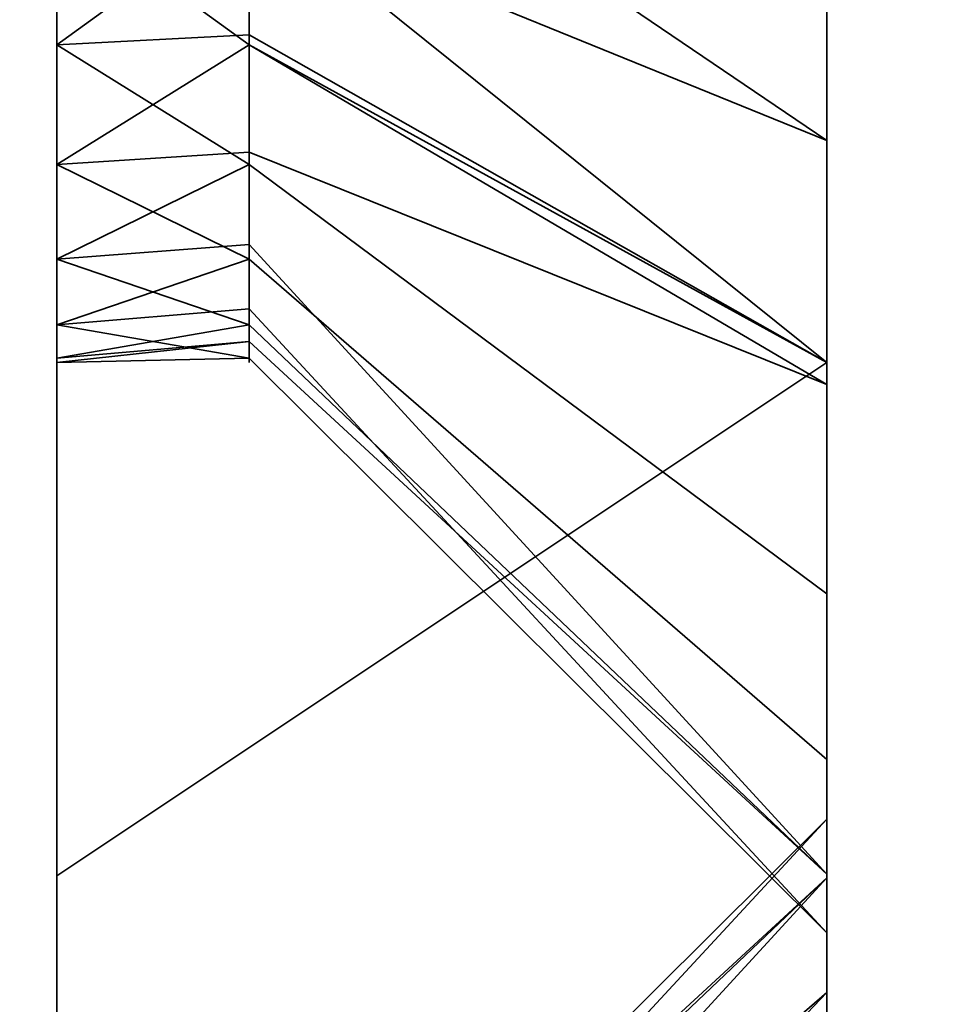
# Model space of a CAD drawing. Header units: millimetres. Extents: x -587 to 3688, y -115 to 120.
# Tile 435 of 656: x 1980.36 to 1983.92, y -32 to -28.17. Entities that reach past the tile are written whole.
import ezdxf

# ---------------------------------------------------------------- set-up
doc = ezdxf.new("R2010")
doc.units = ezdxf.units.MM
doc.layers.add('152', color=7, linetype='Continuous', true_color=0xffffff)

# ---------------------------------------------------------------- blocks, each defined once
blk = doc.blocks.new('UG_SURFACE_002')
at = {"layer": '152', "color": 252, "linetype": 'Continuous', "lineweight": 35}
for points in [[(2162.4999, -40, 2198), (2162.4999, 110, 2198), (837.5, 110, 2198), (837.5, -40, 2198)], [(987.5, -40, 2048.0001), (987.5, 110, 2048.0001), (2012.5, 110, 2048.0001), (2012.5, -40, 2048.0001)]]:
    blk.add_3dface(points, dxfattribs=at)
blk = doc.blocks.new('UG_SURFACE_044')
at = {"layer": '152', "color": 252, "linetype": 'Continuous', "lineweight": 35}
for points in [[(1980.5, -14.5, 1763), (1980.5, -31.5, 1763), (1980.5, -23.1237, 1777.0655), (1980.5, -21.8763, 1777.0655)], [(1980.5, -31.5, 1763), (1980.5, -14.5, 1763), (1980.5, -25.2798, 1714.7406), (1980.5, -26.5, 1715)], [(1983.5, -20.3646, 1775.2039), (1983.5, -22.5, 1774.75), (1983.5, -29.5, 1763), (1983.5, -14.5, 1763)], [(1983.5, -26.5, 1717.25), (1983.5, -25.4085, 1717.1353), (1983.5, -14.5, 1763), (1983.5, -29.5, 1763)], [(1983.5, -29.5, 1763), (1983.5, -22.5, 1774.75), (1983.5, -24.6354, 1775.2039)], [(1980.5, -31.5, 1763), (1980.5, -24.2634, 1777.573), (1980.5, -23.1237, 1777.0655)], [(1980.5, -23.7202, 1782.7406), (1980.5, -28.2634, 1845.5729), (1980.5, -27.1237, 1845.0656)], [(1980.5, -23.7202, 1782.7406), (1980.5, -29.0981, 1846.5), (1980.5, -28.2634, 1845.5729)], [(1980.5, -29.4836, 1847.6864), (1980.5, -23.7202, 1782.7406), (1980.5, -31.5, 1860)], [(1980.5, -29.4836, 1847.6864), (1980.5, -29.0981, 1846.5), (1980.5, -23.7202, 1782.7406)], [(1980.5, -31.5, 1860), (1980.5, -23.7202, 1782.7406), (1980.5, -24.7294, 1782.0073)], [(1980.5, -31.5, 1763), (1980.5, -25.0981, 1778.5), (1980.5, -24.2634, 1777.573)], [(1983.5, -24.6354, 1775.2039), (1983.5, -26.4015, 1776.4871), (1983.5, -29.5, 1763)], [(1980.5, -31.5, 1860), (1980.5, -24.7294, 1782.0073), (1980.5, -25.3532, 1780.9271)], [(1980.5, -25.4836, 1779.6865), (1980.5, -25.0981, 1778.5), (1980.5, -31.5, 1763)], [(1980.5, -25.3532, 1780.9271), (1980.5, -25.5, 1780), (1980.5, -31.5, 1763), (1980.5, -31.5, 1860)], [(1980.5, -31.5, 1763), (1980.5, -25.5, 1780), (1980.5, -25.4836, 1779.6865)], [(1983.5, -29.5, 1763), (1983.5, -26.4015, 1776.4871), (1983.5, -27.493, 1778.3777)], [(1980.5, -26.5, 1851), (1980.5, -27.7202, 1850.7407), (1980.5, -31.5, 1860), (1980.5, -26.5, 1860)], [(1980.5, -26.5, 1700), (1980.5, -31.5, 1700), (1980.5, -27.1237, 1709.0656)], [(1980.5, -26.5, 1715), (1980.5, -27.7202, 1714.7406), (1980.5, -31.5, 1763)], [(1980.5, -31.5, 1700), (1980.5, -26.5, 1700), (1983.5, -26.5, 1700), (1983.5, -29.5, 1700)], [(1983.5, -29.5, 1860), (1983.5, -26.5, 1860), (1980.5, -26.5, 1860), (1980.5, -31.5, 1860)], [(1983.5, -28.6354, 1707.2039), (1983.5, -26.5, 1706.75), (1981.25, -26.5, 1709), (1981.25, -27.1101, 1709.1297)], [(1983.5, -28.6354, 1843.2039), (1983.5, -26.5, 1842.75), (1981.25, -26.5, 1845), (1981.25, -27.1101, 1845.1297)], [(1983.5, -26.5, 1860), (1983.5, -29.5, 1860), (1983.5, -27.5915, 1853.1352), (1983.5, -26.5, 1853.25)], [(1983.5, -27.7212, 1780.5488), (1983.5, -26.5, 1842.75), (1983.5, -28.6354, 1843.2039), (1983.5, -29.5, 1763)], [(1983.5, -29.5, 1763), (1983.5, -27.5915, 1717.1353), (1983.5, -26.5, 1717.25)], [(1983.5, -29.5, 1700), (1983.5, -26.5, 1700), (1983.5, -26.5, 1706.75), (1983.5, -28.6354, 1707.2039)], [(1981.25, -27.1101, 1709.1297), (1981.25, -27.7202, 1709.2594), (1983.5, -28.6354, 1707.2039)], [(1981.25, -27.1101, 1845.1297), (1981.25, -27.7202, 1845.2593), (1983.5, -28.6354, 1843.2039)], [(1980.5, -31.5, 1700), (1980.5, -28.2634, 1709.5729), (1980.5, -27.1237, 1709.0656)], [(1980.5, -27.1237, 1709.0656), (1980.5, -28.2634, 1709.5729), (1981.25, -27.7202, 1709.2594)], [(1981.25, -27.7202, 1845.2593), (1980.5, -27.1237, 1845.0656), (1980.5, -28.2634, 1845.5729)], [(1981.25, -27.6935, 1714.6808), (1981.25, -27.1237, 1714.9345), (1983.5, -27.5915, 1717.1353), (1983.5, -29.5, 1716.2856)], [(1981.25, -27.6935, 1850.6807), (1981.25, -27.1237, 1850.9344), (1983.5, -27.5915, 1853.1352), (1983.5, -29.5, 1852.2856)], [(1983.5, -29.5, 1763), (1983.5, -27.493, 1778.3777), (1983.5, -27.7212, 1780.5488)], [(1983.5, -29.5, 1860), (1983.5, -29.5, 1852.2856), (1983.5, -27.5915, 1853.1352)], [(1983.5, -29.5, 1763), (1983.5, -29.5, 1716.2856), (1983.5, -27.5915, 1717.1353)], [(1980.5, -27.7202, 1714.7406), (1981.25, -27.6935, 1714.6808), (1981.25, -28.2634, 1714.427)], [(1980.5, -27.7202, 1850.7407), (1981.25, -27.6935, 1850.6807), (1981.25, -28.2634, 1850.427)], [(1980.5, -31.5, 1860), (1980.5, -27.7202, 1850.7407), (1980.5, -28.7294, 1850.0074)], [(1980.5, -31.5, 1763), (1980.5, -27.7202, 1714.7406), (1980.5, -28.7294, 1714.0074)], [(1980.5, -28.7294, 1714.0074), (1980.5, -27.7202, 1714.7406), (1981.25, -28.2634, 1714.427)], [(1980.5, -28.2634, 1709.5729), (1981.25, -28.2248, 1709.626), (1981.25, -27.7202, 1709.2594)], [(1981.25, -28.2634, 1850.427), (1980.5, -28.7294, 1850.0074), (1980.5, -27.7202, 1850.7407)], [(1980.5, -28.2634, 1845.5729), (1981.25, -28.2248, 1845.626), (1981.25, -27.7202, 1845.2593)], [(1983.5, -29.5, 1716.2856), (1981.25, -28.2634, 1714.427), (1981.25, -27.6935, 1714.6808)], [(1983.5, -29.5, 1852.2856), (1981.25, -28.2634, 1850.427), (1981.25, -27.6935, 1850.6807)], [(1983.5, -29.5, 1707.8321), (1983.5, -28.6354, 1707.2039), (1981.25, -27.7202, 1709.2594), (1981.25, -28.2248, 1709.626)], [(1983.5, -29.5, 1843.8321), (1983.5, -28.6354, 1843.2039), (1981.25, -27.7202, 1845.2593), (1981.25, -28.2248, 1845.626)], [(1981.25, -28.7294, 1709.9926), (1981.25, -28.2248, 1709.626), (1980.5, -28.2634, 1709.5729)], [(1981.25, -28.7294, 1845.9926), (1981.25, -28.2248, 1845.626), (1980.5, -28.2634, 1845.5729)], [(1981.25, -28.2248, 1709.626), (1981.25, -28.7294, 1709.9926), (1983.5, -30.4015, 1708.487), (1983.5, -29.5, 1707.8321)], [(1981.25, -28.2248, 1845.626), (1981.25, -28.7294, 1845.9926), (1983.5, -30.4015, 1844.4871), (1983.5, -29.5, 1843.8321)], [(1980.5, -31.5, 1700), (1980.5, -29.0981, 1710.5), (1980.5, -28.2634, 1709.5729)], [(1981.25, -28.7294, 1709.9926), (1980.5, -28.2634, 1709.5729), (1980.5, -29.0981, 1710.5)], [(1981.25, -28.2634, 1714.427), (1981.25, -28.6807, 1713.9635), (1980.5, -28.7294, 1714.0074)], [(1981.25, -28.7294, 1845.9926), (1980.5, -28.2634, 1845.5729), (1980.5, -29.0981, 1846.5)], [(1981.25, -28.2634, 1850.427), (1981.25, -28.6807, 1849.9635), (1980.5, -28.7294, 1850.0074)], [(1981.25, -28.6807, 1713.9635), (1981.25, -28.2634, 1714.427), (1983.5, -29.5859, 1716.2473)], [(1983.5, -29.5, 1716.2856), (1983.5, -29.5859, 1716.2473), (1981.25, -28.2634, 1714.427)], [(1981.25, -28.6807, 1849.9635), (1981.25, -28.2634, 1850.427), (1983.5, -29.5859, 1852.2474)], [(1983.5, -29.5, 1852.2856), (1983.5, -29.5859, 1852.2474), (1981.25, -28.2634, 1850.427)], [(1983.5, -28.6354, 1707.2039), (1983.5, -29.5, 1707.8321), (1983.5, -29.5, 1700)], [(1983.5, -28.6354, 1843.2039), (1983.5, -29.5, 1843.8321), (1983.5, -29.5, 1763)], [(1980.5, -28.7294, 1714.0074), (1981.25, -28.6807, 1713.9635), (1981.25, -29.0981, 1713.5)], [(1980.5, -28.7294, 1850.0074), (1981.25, -28.6807, 1849.9635), (1981.25, -29.0981, 1849.4999)], [(1983.5, -29.5859, 1716.2473), (1983.5, -31.0466, 1714.625), (1981.25, -29.0981, 1713.5), (1981.25, -28.6807, 1713.9635)], [(1983.5, -29.5859, 1852.2474), (1983.5, -31.0466, 1850.625), (1981.25, -29.0981, 1849.4999), (1981.25, -28.6807, 1849.9635)], [(1980.5, -31.5, 1860), (1980.5, -28.7294, 1850.0074), (1980.5, -29.3532, 1848.927)], [(1980.5, -31.5, 1763), (1980.5, -28.7294, 1714.0074), (1980.5, -29.3532, 1712.9271)], [(1981.25, -29.0981, 1713.5), (1980.5, -29.3532, 1712.9271), (1980.5, -28.7294, 1714.0074)], [(1980.5, -29.0981, 1710.5), (1981.25, -29.0413, 1710.5328), (1981.25, -28.7294, 1709.9926)], [(1980.5, -29.3532, 1848.927), (1980.5, -28.7294, 1850.0074), (1981.25, -29.0981, 1849.4999)], [(1980.5, -29.0981, 1846.5), (1981.25, -29.0413, 1846.5328), (1981.25, -28.7294, 1845.9926)], [(1983.5, -31.493, 1710.3777), (1983.5, -30.4015, 1708.487), (1981.25, -28.7294, 1709.9926), (1981.25, -29.0413, 1710.5328)], [(1983.5, -31.493, 1846.3776), (1983.5, -30.4015, 1844.4871), (1981.25, -28.7294, 1845.9926), (1981.25, -29.0413, 1846.5328)], [(1981.25, -29.3532, 1711.0729), (1981.25, -29.0413, 1710.5328), (1980.5, -29.0981, 1710.5)], [(1981.25, -29.3532, 1847.073), (1981.25, -29.0413, 1846.5328), (1980.5, -29.0981, 1846.5)], [(1981.25, -29.0413, 1710.5328), (1981.25, -29.3532, 1711.0729), (1983.5, -31.493, 1710.3777)], [(1981.25, -29.0413, 1846.5328), (1981.25, -29.3532, 1847.073), (1983.5, -31.493, 1846.3776)], [(1980.5, -29.4836, 1711.6864), (1980.5, -29.0981, 1710.5), (1980.5, -31.5, 1700)], [(1980.5, -29.0981, 1710.5), (1980.5, -29.4836, 1711.6864), (1981.25, -29.3532, 1711.0729)], [(1981.25, -29.0981, 1713.5), (1981.25, -29.2908, 1712.9068), (1980.5, -29.3532, 1712.9271)], [(1980.5, -29.0981, 1846.5), (1980.5, -29.4836, 1847.6864), (1981.25, -29.3532, 1847.073)], [(1981.25, -29.0981, 1849.4999), (1981.25, -29.2908, 1848.9068), (1980.5, -29.3532, 1848.927)], [(1981.25, -29.2908, 1712.9068), (1981.25, -29.0981, 1713.5), (1983.5, -31.0466, 1714.625), (1983.5, -31.7212, 1712.5487)], [(1981.25, -29.2908, 1848.9068), (1981.25, -29.0981, 1849.4999), (1983.5, -31.0466, 1850.625), (1983.5, -31.7212, 1848.5488)], [(1980.5, -29.3532, 1712.9271), (1981.25, -29.2908, 1712.9068), (1981.25, -29.4836, 1712.3135)], [(1980.5, -29.3532, 1848.927), (1981.25, -29.2908, 1848.9068), (1981.25, -29.4836, 1848.3136)], [(1983.5, -31.7212, 1712.5487), (1981.25, -29.4836, 1712.3135), (1981.25, -29.2908, 1712.9068)], [(1983.5, -31.7212, 1848.5488), (1981.25, -29.4836, 1848.3136), (1981.25, -29.2908, 1848.9068)], [(1980.5, -29.3532, 1848.927), (1980.5, -29.5, 1848), (1980.5, -31.5, 1860)], [(1980.5, -29.3532, 1712.9271), (1980.5, -29.5, 1712), (1980.5, -31.5, 1700), (1980.5, -31.5, 1763)], [(1981.25, -29.4836, 1712.3135), (1980.5, -29.5, 1712), (1980.5, -29.3532, 1712.9271)], [(1980.5, -29.4836, 1711.6864), (1981.25, -29.4184, 1711.6933), (1981.25, -29.3532, 1711.0729)], [(1981.25, -29.4836, 1848.3136), (1980.5, -29.5, 1848), (1980.5, -29.3532, 1848.927)], [(1980.5, -29.4836, 1847.6864), (1981.25, -29.4184, 1847.6933), (1981.25, -29.3532, 1847.073)], [(1983.5, -31.493, 1710.3777), (1981.25, -29.3532, 1711.0729), (1981.25, -29.4184, 1711.6933)], [(1983.5, -31.493, 1846.3776), (1981.25, -29.3532, 1847.073), (1981.25, -29.4184, 1847.6933)], [(1981.25, -29.4184, 1711.6933), (1980.5, -29.4836, 1711.6864), (1980.5, -29.5, 1712)], [(1980.5, -29.5, 1712), (1981.25, -29.4836, 1712.3135), (1981.25, -29.4184, 1711.6933)], [(1981.25, -29.4184, 1847.6933), (1980.5, -29.4836, 1847.6864), (1980.5, -29.5, 1848)], [(1980.5, -29.5, 1848), (1981.25, -29.4836, 1848.3136), (1981.25, -29.4184, 1847.6933)], [(1981.25, -29.4184, 1711.6933), (1981.25, -29.4836, 1712.3135), (1983.5, -31.7212, 1712.5487), (1983.5, -31.493, 1710.3777)], [(1981.25, -29.4184, 1847.6933), (1981.25, -29.4836, 1848.3136), (1983.5, -31.7212, 1848.5488), (1983.5, -31.493, 1846.3776)], [(1980.5, -31.5, 1860), (1980.5, -29.5, 1848), (1980.5, -29.4836, 1847.6864)], [(1980.5, -31.5, 1700), (1980.5, -29.5, 1712), (1980.5, -29.4836, 1711.6864)], [(1983.5, -29.5, 1700), (1983.5, -49.5, 1700), (1980.5, -49.5, 1700), (1980.5, -31.5, 1700)], [(1980.5, -31.5, 1860), (1980.5, -49.5, 1860), (1983.5, -49.5, 1860), (1983.5, -29.5, 1860)], [(1983.5, -36.5, 1819.25), (1983.5, -35.4085, 1819.1353), (1983.5, -29.5, 1843.8321), (1983.5, -30.4015, 1844.4871)], [(1983.5, -35.4085, 1819.1353), (1983.5, -33.4141, 1818.2473), (1983.5, -29.5, 1843.8321)], [(1983.5, -33.4141, 1818.2473), (1983.5, -31.9534, 1816.625), (1983.5, -29.5, 1843.8321)], [(1983.5, -49.5, 1763), (1983.5, -29.5, 1763), (1983.5, -36.5, 1808.75), (1983.5, -38.6354, 1809.2039)], [(1983.5, -29.5, 1763), (1983.5, -32.5985, 1810.487), (1983.5, -34.3646, 1809.2039)], [(1983.5, -31.9534, 1816.625), (1983.5, -31.2788, 1814.5487), (1983.5, -29.5, 1843.8321)], [(1983.5, -34.3646, 1809.2039), (1983.5, -36.5, 1808.75), (1983.5, -29.5, 1763)], [(1983.5, -29.5, 1763), (1983.5, -29.5, 1843.8321), (1983.5, -31.2788, 1814.5487)], [(1983.5, -31.2788, 1814.5487), (1983.5, -31.507, 1812.3777), (1983.5, -29.5, 1763)], [(1983.5, -31.507, 1812.3777), (1983.5, -32.5985, 1810.487), (1983.5, -29.5, 1763)], [(1983.5, -29.5, 1763), (1983.5, -49.5, 1763), (1983.5, -37.5915, 1751.1352), (1983.5, -36.5, 1751.25)], [(1983.5, -36.5, 1751.25), (1983.5, -35.4085, 1751.1352), (1983.5, -29.5, 1763)], [(1983.5, -29.5, 1716.2856), (1983.5, -32.5985, 1742.4871), (1983.5, -34.3646, 1741.2039)], [(1983.5, -35.4085, 1751.1352), (1983.5, -33.4141, 1750.2474), (1983.5, -29.5, 1763)], [(1983.5, -33.4141, 1750.2474), (1983.5, -31.9534, 1748.625), (1983.5, -29.5, 1763)], [(1983.5, -34.3646, 1741.2039), (1983.5, -36.5, 1740.75), (1983.5, -29.5859, 1716.2473), (1983.5, -29.5, 1716.2856)], [(1983.5, -49.5, 1700), (1983.5, -29.5, 1700), (1983.5, -29.5, 1707.8321), (1983.5, -30.4015, 1708.487)], [(1983.5, -29.5, 1716.2856), (1983.5, -29.5, 1763), (1983.5, -31.2788, 1746.5488), (1983.5, -31.507, 1744.3776)], [(1983.5, -31.507, 1744.3776), (1983.5, -32.5985, 1742.4871), (1983.5, -29.5, 1716.2856)], [(1983.5, -31.9534, 1748.625), (1983.5, -31.2788, 1746.5488), (1983.5, -29.5, 1763)], [(1983.5, -29.5859, 1852.2474), (1983.5, -29.5, 1852.2856), (1983.5, -29.5, 1860), (1983.5, -49.5, 1860)], [(1983.5, -49.5, 1860), (1983.5, -31.0466, 1850.625), (1983.5, -29.5859, 1852.2474)], [(1983.5, -36.5, 1740.75), (1983.5, -31.0466, 1714.625), (1983.5, -29.5859, 1716.2473)], [(1983.5, -30.4015, 1844.4871), (1983.5, -37.5915, 1819.1353), (1983.5, -36.5, 1819.25)], [(1983.5, -30.4015, 1844.4871), (1983.5, -49.5, 1823), (1983.5, -39.5859, 1818.2473), (1983.5, -37.5915, 1819.1353)], [(1983.5, -49.5, 1823), (1983.5, -30.4015, 1844.4871), (1983.5, -31.493, 1846.3776)], [(1983.5, -49.5, 1700), (1983.5, -30.4015, 1708.487), (1983.5, -31.493, 1710.3777)], [(1983.5, -31.7212, 1848.5488), (1983.5, -31.0466, 1850.625), (1983.5, -49.5, 1860)], [(1983.5, -31.7212, 1712.5487), (1983.5, -31.0466, 1714.625), (1983.5, -36.5, 1740.75)], [(1983.5, -31.507, 1744.3776), (1983.5, -31.2788, 1746.5488), (1981.25, -33.5164, 1746.3136), (1981.25, -33.5816, 1745.6933)], [(1983.5, -31.2788, 1746.5488), (1983.5, -31.9534, 1748.625), (1981.25, -33.9019, 1747.4999), (1981.25, -33.7092, 1746.9068)], [(1981.25, -33.7092, 1746.9068), (1981.25, -33.5164, 1746.3136), (1983.5, -31.2788, 1746.5488)], [(1983.5, -31.507, 1812.3777), (1983.5, -31.2788, 1814.5487), (1981.25, -33.5164, 1814.3135), (1981.25, -33.5816, 1813.6933)], [(1983.5, -31.2788, 1814.5487), (1983.5, -31.9534, 1816.625), (1981.25, -33.9019, 1815.5), (1981.25, -33.7092, 1814.9068)], [(1981.25, -33.7092, 1814.9068), (1981.25, -33.5164, 1814.3135), (1983.5, -31.2788, 1814.5487)], [(1980.5, -31.5, 1700), (1980.5, -49.5, 1700), (1980.5, -37.1237, 1743.0656), (1980.5, -35.8763, 1743.0656)], [(1980.5, -31.5, 1763), (1980.5, -31.5, 1700), (1980.5, -33.5164, 1745.6864)], [(1980.5, -33.5164, 1745.6864), (1980.5, -33.6468, 1746.927), (1980.5, -31.5, 1763)], [(1980.5, -35.8763, 1743.0656), (1980.5, -34.7366, 1743.573), (1980.5, -31.5, 1700)], [(1980.5, -31.5, 1700), (1980.5, -33.9019, 1744.5), (1980.5, -33.5164, 1745.6864)], [(1980.5, -31.5, 1763), (1980.5, -35.2798, 1748.7407), (1980.5, -36.5, 1749)], [(1980.5, -33.6468, 1746.927), (1980.5, -34.2706, 1748.0074), (1980.5, -31.5, 1763)], [(1980.5, -36.5, 1749), (1980.5, -37.7202, 1748.7407), (1980.5, -49.5, 1763), (1980.5, -31.5, 1763)], [(1980.5, -34.7366, 1743.573), (1980.5, -33.9019, 1744.5), (1980.5, -31.5, 1700)], [(1980.5, -34.2706, 1748.0074), (1980.5, -35.2798, 1748.7407), (1980.5, -31.5, 1763)], [(1980.5, -31.5, 1763), (1980.5, -49.5, 1763), (1980.5, -37.1237, 1811.0656), (1980.5, -35.8763, 1811.0656)], [(1980.5, -31.5, 1860), (1980.5, -31.5, 1763), (1980.5, -33.5164, 1813.6864)], [(1980.5, -33.5164, 1813.6864), (1980.5, -33.6468, 1814.9271), (1980.5, -31.5, 1860)], [(1980.5, -35.8763, 1811.0656), (1980.5, -34.7366, 1811.5729), (1980.5, -31.5, 1763)], [(1980.5, -31.5, 1763), (1980.5, -33.9019, 1812.5), (1980.5, -33.5164, 1813.6864)], [(1980.5, -31.5, 1860), (1980.5, -35.2798, 1816.7406), (1980.5, -36.5, 1817)], [(1980.5, -33.6468, 1814.9271), (1980.5, -34.2706, 1816.0074), (1980.5, -31.5, 1860)], [(1980.5, -36.5, 1817), (1980.5, -37.7202, 1816.7406), (1980.5, -49.5, 1860), (1980.5, -31.5, 1860)], [(1980.5, -34.7366, 1811.5729), (1980.5, -33.9019, 1812.5), (1980.5, -31.5, 1763)], [(1980.5, -34.2706, 1816.0074), (1980.5, -35.2798, 1816.7406), (1980.5, -31.5, 1860)], [(1983.5, -31.507, 1744.3776), (1981.25, -33.6468, 1745.073), (1981.25, -33.9587, 1744.5328)], [(1981.25, -33.5816, 1745.6933), (1981.25, -33.6468, 1745.073), (1983.5, -31.507, 1744.3776)], [(1981.25, -33.9587, 1744.5328), (1981.25, -34.2706, 1743.9926), (1983.5, -32.5985, 1742.4871), (1983.5, -31.507, 1744.3776)], [(1983.5, -31.507, 1812.3777), (1981.25, -33.6468, 1813.0729), (1981.25, -33.9587, 1812.5328)], [(1981.25, -33.5816, 1813.6933), (1981.25, -33.6468, 1813.0729), (1983.5, -31.507, 1812.3777)], [(1981.25, -33.9587, 1812.5328), (1981.25, -34.2706, 1811.9926), (1983.5, -32.5985, 1810.487), (1983.5, -31.507, 1812.3777)], [(1983.5, -31.493, 1846.3776), (1983.5, -31.7212, 1848.5488), (1983.5, -49.5, 1860), (1983.5, -49.5, 1823)], [(1983.5, -36.5, 1740.75), (1983.5, -31.493, 1710.3777), (1983.5, -31.7212, 1712.5487)], [(1983.5, -31.493, 1710.3777), (1983.5, -36.5, 1740.75), (1983.5, -38.6354, 1741.2039), (1983.5, -49.5, 1700)], [(1983.5, -31.9534, 1748.625), (1983.5, -33.4141, 1750.2474), (1981.25, -34.7366, 1748.427), (1981.25, -34.3193, 1747.9635)], [(1981.25, -34.3193, 1747.9635), (1981.25, -33.9019, 1747.4999), (1983.5, -31.9534, 1748.625)], [(1983.5, -31.9534, 1816.625), (1983.5, -33.4141, 1818.2473), (1981.25, -34.7366, 1816.427), (1981.25, -34.3193, 1815.9635)], [(1981.25, -34.3193, 1815.9635), (1981.25, -33.9019, 1815.5), (1983.5, -31.9534, 1816.625)]]:
    blk.add_3dface(points, dxfattribs=at)
blk = doc.blocks.new('UG_SURFACE_046')
at = {"layer": '152', "color": 252, "linetype": 'Continuous', "lineweight": 35}
for points in [[(1980.5, -23.1237, 342.0655), (1980.5, -21.8763, 342.0655), (1980.5, -14.5, 328), (1980.5, -31.5, 328)], [(1980.5, -31.5, 328), (1980.5, -14.5, 328), (1980.5, -25.2798, 279.7406), (1980.5, -26.5, 280)], [(1983.5, -29.5, 328), (1983.5, -14.5, 328), (1983.5, -20.3646, 340.2039), (1983.5, -22.5, 339.75)], [(1983.5, -26.5, 282.25), (1983.5, -25.4085, 282.1353), (1983.5, -14.5, 328), (1983.5, -29.5, 328)], [(1983.5, -22.5, 339.75), (1983.5, -24.6354, 340.2039), (1983.5, -29.5, 328)], [(1980.5, -31.5, 328), (1980.5, -24.2634, 342.573), (1980.5, -23.1237, 342.0655)], [(1980.5, -23.7202, 347.7407), (1980.5, -28.2634, 410.5729), (1980.5, -27.1237, 410.0656)], [(1980.5, -29.4836, 412.6864), (1980.5, -23.7202, 347.7407), (1980.5, -31.5, 425)], [(1980.5, -29.4836, 412.6864), (1980.5, -29.0981, 411.5), (1980.5, -23.7202, 347.7407)], [(1980.5, -29.0981, 411.5), (1980.5, -28.2634, 410.5729), (1980.5, -23.7202, 347.7407)], [(1980.5, -31.5, 425), (1980.5, -23.7202, 347.7407), (1980.5, -24.7294, 347.0074)], [(1980.5, -25.0981, 343.5), (1980.5, -24.2634, 342.573), (1980.5, -31.5, 328)], [(1983.5, -29.5, 328), (1983.5, -24.6354, 340.2039), (1983.5, -26.4015, 341.4871)], [(1980.5, -31.5, 425), (1980.5, -24.7294, 347.0074), (1980.5, -25.3532, 345.9271)], [(1980.5, -25.4836, 344.6864), (1980.5, -25.0981, 343.5), (1980.5, -31.5, 328)], [(1980.5, -25.3532, 345.9271), (1980.5, -25.5, 345), (1980.5, -31.5, 328), (1980.5, -31.5, 425)], [(1980.5, -31.5, 328), (1980.5, -25.5, 345), (1980.5, -25.4836, 344.6864)], [(1983.5, -26.5, 407.75), (1983.5, -28.6354, 408.2039), (1983.5, -25.5859, 349.2473)], [(1983.5, -28.6354, 408.2039), (1983.5, -29.5, 408.8321), (1983.5, -25.5859, 349.2473)], [(1983.5, -27.0466, 347.625), (1983.5, -25.5859, 349.2473), (1983.5, -29.5, 408.8321)], [(1983.5, -29.5, 328), (1983.5, -26.4015, 341.4871), (1983.5, -27.493, 343.3776)], [(1980.5, -26.5, 416), (1980.5, -27.7202, 415.7406), (1980.5, -31.5, 425), (1980.5, -26.5, 425)], [(1980.5, -26.5, 265), (1980.5, -31.5, 265), (1980.5, -27.1237, 274.0656)], [(1980.5, -26.5, 280), (1980.5, -27.7202, 279.7406), (1980.5, -31.5, 328)], [(1980.5, -31.5, 265), (1980.5, -26.5, 265), (1983.5, -26.5, 265), (1983.5, -29.5, 265)], [(1983.5, -29.5, 425), (1983.5, -26.5, 425), (1980.5, -26.5, 425), (1980.5, -31.5, 425)], [(1981.25, -27.1101, 274.1297), (1981.25, -27.7202, 274.2594), (1983.5, -28.6354, 272.2039), (1983.5, -26.5, 271.75)], [(1981.25, -27.1101, 410.1297), (1981.25, -27.7202, 410.2594), (1983.5, -28.6354, 408.2039), (1983.5, -26.5, 407.75)], [(1983.5, -26.5, 425), (1983.5, -29.5, 425), (1983.5, -27.5915, 418.1353), (1983.5, -26.5, 418.25)], [(1983.5, -29.5, 328), (1983.5, -27.5915, 282.1353), (1983.5, -26.5, 282.25)], [(1983.5, -26.5, 271.75), (1983.5, -28.6354, 272.2039), (1983.5, -29.5, 265), (1983.5, -26.5, 265)], [(1983.5, -29.5, 408.8321), (1983.5, -27.7212, 345.5488), (1983.5, -27.0466, 347.625)], [(1980.5, -31.5, 265), (1980.5, -28.2634, 274.5729), (1980.5, -27.1237, 274.0656)], [(1981.25, -27.7202, 274.2594), (1980.5, -27.1237, 274.0656), (1980.5, -28.2634, 274.5729)], [(1981.25, -27.7202, 410.2594), (1980.5, -27.1237, 410.0656), (1980.5, -28.2634, 410.5729)], [(1981.25, -27.6935, 279.6808), (1981.25, -27.1237, 279.9344), (1983.5, -27.5915, 282.1353), (1983.5, -29.5, 281.2856)], [(1981.25, -27.6935, 415.6807), (1981.25, -27.1237, 415.9344), (1983.5, -27.5915, 418.1353), (1983.5, -29.5, 417.2856)], [(1983.5, -29.5, 328), (1983.5, -27.493, 343.3776), (1983.5, -27.7212, 345.5488)], [(1983.5, -29.5, 425), (1983.5, -29.5, 417.2856), (1983.5, -27.5915, 418.1353)], [(1983.5, -29.5, 328), (1983.5, -29.5, 281.2856), (1983.5, -27.5915, 282.1353)], [(1980.5, -27.7202, 279.7406), (1981.25, -27.6935, 279.6808), (1981.25, -28.2634, 279.4271)], [(1980.5, -27.7202, 415.7406), (1981.25, -27.6935, 415.6807), (1981.25, -28.2634, 415.4271)], [(1980.5, -31.5, 425), (1980.5, -27.7202, 415.7406), (1980.5, -28.7294, 415.0074)], [(1980.5, -31.5, 328), (1980.5, -27.7202, 279.7406), (1980.5, -28.7294, 279.0074)], [(1980.5, -28.7294, 279.0074), (1980.5, -27.7202, 279.7406), (1981.25, -28.2634, 279.4271)], [(1980.5, -28.2634, 274.5729), (1981.25, -28.2248, 274.626), (1981.25, -27.7202, 274.2594)], [(1981.25, -28.2634, 415.4271), (1980.5, -28.7294, 415.0074), (1980.5, -27.7202, 415.7406)], [(1980.5, -28.2634, 410.5729), (1981.25, -28.2248, 410.626), (1981.25, -27.7202, 410.2594)], [(1983.5, -29.5, 281.2856), (1981.25, -28.2634, 279.4271), (1981.25, -27.6935, 279.6808)], [(1983.5, -29.5, 417.2856), (1981.25, -28.2634, 415.4271), (1981.25, -27.6935, 415.6807)], [(1983.5, -29.5, 272.8321), (1983.5, -28.6354, 272.2039), (1981.25, -27.7202, 274.2594), (1981.25, -28.2248, 274.626)], [(1983.5, -29.5, 408.8321), (1983.5, -28.6354, 408.2039), (1981.25, -27.7202, 410.2594), (1981.25, -28.2248, 410.626)], [(1983.5, -27.7212, 345.5488), (1983.5, -29.5, 408.8321), (1983.5, -29.5, 328)], [(1981.25, -28.7294, 274.9926), (1981.25, -28.2248, 274.626), (1980.5, -28.2634, 274.5729)], [(1981.25, -28.7294, 410.9926), (1981.25, -28.2248, 410.626), (1980.5, -28.2634, 410.5729)], [(1981.25, -28.2248, 274.626), (1981.25, -28.7294, 274.9926), (1983.5, -30.4015, 273.4871), (1983.5, -29.5, 272.8321)], [(1981.25, -28.2248, 410.626), (1981.25, -28.7294, 410.9926), (1983.5, -30.4015, 409.4871), (1983.5, -29.5, 408.8321)], [(1980.5, -29.0981, 275.5), (1980.5, -28.2634, 274.5729), (1980.5, -31.5, 265)], [(1980.5, -28.2634, 274.5729), (1980.5, -29.0981, 275.5), (1981.25, -28.7294, 274.9926)], [(1981.25, -28.2634, 279.4271), (1981.25, -28.6807, 278.9635), (1980.5, -28.7294, 279.0074)], [(1981.25, -28.7294, 410.9926), (1980.5, -28.2634, 410.5729), (1980.5, -29.0981, 411.5)], [(1981.25, -28.2634, 415.4271), (1981.25, -28.6807, 414.9635), (1980.5, -28.7294, 415.0074)], [(1981.25, -28.6807, 278.9635), (1981.25, -28.2634, 279.4271), (1983.5, -29.5859, 281.2473)], [(1983.5, -29.5, 281.2856), (1983.5, -29.5859, 281.2473), (1981.25, -28.2634, 279.4271)], [(1981.25, -28.6807, 414.9635), (1981.25, -28.2634, 415.4271), (1983.5, -29.5859, 417.2473)], [(1983.5, -29.5, 417.2856), (1983.5, -29.5859, 417.2473), (1981.25, -28.2634, 415.4271)], [(1983.5, -28.6354, 272.2039), (1983.5, -29.5, 272.8321), (1983.5, -29.5, 265)], [(1980.5, -28.7294, 279.0074), (1981.25, -28.6807, 278.9635), (1981.25, -29.0981, 278.5)], [(1980.5, -28.7294, 415.0074), (1981.25, -28.6807, 414.9635), (1981.25, -29.0981, 414.5)], [(1983.5, -29.5859, 281.2473), (1983.5, -31.0466, 279.625), (1981.25, -29.0981, 278.5), (1981.25, -28.6807, 278.9635)], [(1983.5, -29.5859, 417.2473), (1983.5, -31.0466, 415.625), (1981.25, -29.0981, 414.5), (1981.25, -28.6807, 414.9635)], [(1980.5, -31.5, 425), (1980.5, -28.7294, 415.0074), (1980.5, -29.3532, 413.927)], [(1980.5, -31.5, 328), (1980.5, -28.7294, 279.0074), (1980.5, -29.3532, 277.927)], [(1981.25, -29.0981, 278.5), (1980.5, -29.3532, 277.927), (1980.5, -28.7294, 279.0074)], [(1980.5, -29.0981, 275.5), (1981.25, -29.0413, 275.5328), (1981.25, -28.7294, 274.9926)], [(1980.5, -29.3532, 413.927), (1980.5, -28.7294, 415.0074), (1981.25, -29.0981, 414.5)], [(1980.5, -29.0981, 411.5), (1981.25, -29.0413, 411.5328), (1981.25, -28.7294, 410.9926)], [(1983.5, -31.493, 275.3777), (1983.5, -30.4015, 273.4871), (1981.25, -28.7294, 274.9926), (1981.25, -29.0413, 275.5328)], [(1983.5, -31.493, 411.3777), (1983.5, -30.4015, 409.4871), (1981.25, -28.7294, 410.9926), (1981.25, -29.0413, 411.5328)], [(1981.25, -29.3532, 276.0729), (1981.25, -29.0413, 275.5328), (1980.5, -29.0981, 275.5)], [(1981.25, -29.3532, 412.073), (1981.25, -29.0413, 411.5328), (1980.5, -29.0981, 411.5)], [(1981.25, -29.0413, 275.5328), (1981.25, -29.3532, 276.0729), (1983.5, -31.493, 275.3777)], [(1981.25, -29.0413, 411.5328), (1981.25, -29.3532, 412.073), (1983.5, -31.493, 411.3777)], [(1980.5, -29.4836, 276.6864), (1980.5, -29.0981, 275.5), (1980.5, -31.5, 265)], [(1981.25, -29.3532, 276.0729), (1980.5, -29.0981, 275.5), (1980.5, -29.4836, 276.6864)], [(1981.25, -29.0981, 278.5), (1981.25, -29.2908, 277.9068), (1980.5, -29.3532, 277.927)], [(1980.5, -29.0981, 411.5), (1980.5, -29.4836, 412.6864), (1981.25, -29.3532, 412.073)], [(1981.25, -29.0981, 414.5), (1981.25, -29.2908, 413.9068), (1980.5, -29.3532, 413.927)], [(1981.25, -29.2908, 277.9068), (1981.25, -29.0981, 278.5), (1983.5, -31.0466, 279.625), (1983.5, -31.7212, 277.5488)], [(1981.25, -29.2908, 413.9068), (1981.25, -29.0981, 414.5), (1983.5, -31.0466, 415.625), (1983.5, -31.7212, 413.5488)], [(1980.5, -29.3532, 277.927), (1981.25, -29.2908, 277.9068), (1981.25, -29.4836, 277.3136)], [(1980.5, -29.3532, 413.927), (1981.25, -29.2908, 413.9068), (1981.25, -29.4836, 413.3136)], [(1983.5, -31.7212, 277.5488), (1981.25, -29.4836, 277.3136), (1981.25, -29.2908, 277.9068)], [(1983.5, -31.7212, 413.5488), (1981.25, -29.4836, 413.3136), (1981.25, -29.2908, 413.9068)], [(1980.5, -29.3532, 413.927), (1980.5, -29.5, 413), (1980.5, -31.5, 425)], [(1980.5, -29.3532, 277.927), (1980.5, -29.5, 277), (1980.5, -31.5, 265), (1980.5, -31.5, 328)], [(1981.25, -29.4836, 277.3136), (1980.5, -29.5, 277), (1980.5, -29.3532, 277.927)], [(1980.5, -29.4836, 276.6864), (1981.25, -29.4184, 276.6933), (1981.25, -29.3532, 276.0729)], [(1981.25, -29.4836, 413.3136), (1980.5, -29.5, 413), (1980.5, -29.3532, 413.927)], [(1980.5, -29.4836, 412.6864), (1981.25, -29.4184, 412.6933), (1981.25, -29.3532, 412.073)], [(1983.5, -31.493, 275.3777), (1981.25, -29.3532, 276.0729), (1981.25, -29.4184, 276.6933)], [(1983.5, -31.493, 411.3777), (1981.25, -29.3532, 412.073), (1981.25, -29.4184, 412.6933)], [(1981.25, -29.4184, 276.6933), (1980.5, -29.4836, 276.6864), (1980.5, -29.5, 277)], [(1980.5, -29.5, 277), (1981.25, -29.4836, 277.3136), (1981.25, -29.4184, 276.6933)], [(1981.25, -29.4184, 412.6933), (1980.5, -29.4836, 412.6864), (1980.5, -29.5, 413)], [(1980.5, -29.5, 413), (1981.25, -29.4836, 413.3136), (1981.25, -29.4184, 412.6933)], [(1981.25, -29.4184, 276.6933), (1981.25, -29.4836, 277.3136), (1983.5, -31.7212, 277.5488), (1983.5, -31.493, 275.3777)], [(1981.25, -29.4184, 412.6933), (1981.25, -29.4836, 413.3136), (1983.5, -31.7212, 413.5488), (1983.5, -31.493, 411.3777)], [(1980.5, -31.5, 425), (1980.5, -29.5, 413), (1980.5, -29.4836, 412.6864)], [(1980.5, -31.5, 265), (1980.5, -29.5, 277), (1980.5, -29.4836, 276.6864)], [(1983.5, -29.5, 265), (1983.5, -49.5, 265), (1980.5, -49.5, 265), (1980.5, -31.5, 265)], [(1980.5, -31.5, 425), (1980.5, -49.5, 425), (1983.5, -49.5, 425), (1983.5, -29.5, 425)], [(1983.5, -36.5, 384.25), (1983.5, -35.4085, 384.1353), (1983.5, -29.5, 408.8321), (1983.5, -30.4015, 409.4871)], [(1983.5, -29.5, 328), (1983.5, -29.5, 408.8321), (1983.5, -31.2788, 379.5488)], [(1983.5, -35.4085, 384.1353), (1983.5, -33.4141, 383.2473), (1983.5, -29.5, 408.8321)], [(1983.5, -29.5, 328), (1983.5, -34.3646, 374.2039), (1983.5, -36.5, 373.75)], [(1983.5, -31.2788, 379.5488), (1983.5, -31.507, 377.3777), (1983.5, -29.5, 328)], [(1983.5, -29.5, 408.8321), (1983.5, -33.4141, 383.2473), (1983.5, -31.9534, 381.625)], [(1983.5, -36.5, 373.75), (1983.5, -38.6354, 374.2039), (1983.5, -49.5, 328), (1983.5, -29.5, 328)], [(1983.5, -31.507, 377.3777), (1983.5, -32.5985, 375.4871), (1983.5, -29.5, 328)], [(1983.5, -29.5859, 417.2473), (1983.5, -29.5, 417.2856), (1983.5, -29.5, 425), (1983.5, -49.5, 425)], [(1983.5, -32.5985, 375.4871), (1983.5, -34.3646, 374.2039), (1983.5, -29.5, 328)], [(1983.5, -29.5859, 281.2473), (1983.5, -29.5, 281.2856), (1983.5, -34.3646, 306.2039), (1983.5, -36.5, 305.75)], [(1983.5, -29.5, 328), (1983.5, -49.5, 328), (1983.5, -37.5915, 316.1353), (1983.5, -36.5, 316.25)], [(1983.5, -49.5, 265), (1983.5, -29.5, 265), (1983.5, -29.5, 272.8321), (1983.5, -30.4015, 273.4871)], [(1983.5, -36.5, 316.25), (1983.5, -35.4085, 316.1353), (1983.5, -29.5, 328)], [(1983.5, -29.5, 281.2856), (1983.5, -29.5, 328), (1983.5, -31.2788, 311.5488), (1983.5, -31.507, 309.3777)], [(1983.5, -29.5, 328), (1983.5, -33.4141, 315.2473), (1983.5, -31.9534, 313.625)], [(1983.5, -31.507, 309.3777), (1983.5, -32.5985, 307.4871), (1983.5, -29.5, 281.2856)], [(1983.5, -35.4085, 316.1353), (1983.5, -33.4141, 315.2473), (1983.5, -29.5, 328)], [(1983.5, -32.5985, 307.4871), (1983.5, -34.3646, 306.2039), (1983.5, -29.5, 281.2856)], [(1983.5, -31.9534, 313.625), (1983.5, -31.2788, 311.5488), (1983.5, -29.5, 328)], [(1983.5, -31.9534, 381.625), (1983.5, -31.2788, 379.5488), (1983.5, -29.5, 408.8321)], [(1983.5, -49.5, 425), (1983.5, -31.0466, 415.625), (1983.5, -29.5859, 417.2473)], [(1983.5, -36.5, 305.75), (1983.5, -31.0466, 279.625), (1983.5, -29.5859, 281.2473)], [(1983.5, -30.4015, 409.4871), (1983.5, -37.5915, 384.1353), (1983.5, -36.5, 384.25)], [(1983.5, -49.5, 425), (1983.5, -39.5859, 383.2473), (1983.5, -30.4015, 409.4871), (1983.5, -31.493, 411.3777)], [(1983.5, -30.4015, 409.4871), (1983.5, -39.5859, 383.2473), (1983.5, -37.5915, 384.1353)], [(1983.5, -49.5, 265), (1983.5, -30.4015, 273.4871), (1983.5, -31.493, 275.3777)], [(1983.5, -49.5, 425), (1983.5, -31.7212, 413.5488), (1983.5, -31.0466, 415.625)], [(1983.5, -38.6354, 306.2039), (1983.5, -49.5, 265), (1983.5, -31.7212, 277.5488), (1983.5, -31.0466, 279.625)], [(1983.5, -36.5, 305.75), (1983.5, -38.6354, 306.2039), (1983.5, -31.0466, 279.625)], [(1983.5, -31.507, 309.3777), (1983.5, -31.2788, 311.5488), (1981.25, -33.5164, 311.3136), (1981.25, -33.5816, 310.6933)], [(1983.5, -31.2788, 311.5488), (1983.5, -31.9534, 313.625), (1981.25, -33.9019, 312.5), (1981.25, -33.7092, 311.9068)], [(1981.25, -33.7092, 311.9068), (1981.25, -33.5164, 311.3136), (1983.5, -31.2788, 311.5488)], [(1983.5, -31.507, 377.3777), (1983.5, -31.2788, 379.5488), (1981.25, -33.5164, 379.3136), (1981.25, -33.5816, 378.6933)], [(1983.5, -31.2788, 379.5488), (1983.5, -31.9534, 381.625), (1981.25, -33.9019, 380.5), (1981.25, -33.7092, 379.9068)], [(1981.25, -33.7092, 379.9068), (1981.25, -33.5164, 379.3136), (1983.5, -31.2788, 379.5488)], [(1980.5, -31.5, 328), (1980.5, -31.5, 265), (1980.5, -33.5164, 310.6864)], [(1980.5, -31.5, 265), (1980.5, -34.7366, 308.5729), (1980.5, -33.9019, 309.5)], [(1980.5, -31.5, 265), (1980.5, -49.5, 265), (1980.5, -37.1237, 308.0656), (1980.5, -35.8763, 308.0656)], [(1980.5, -31.5, 328), (1980.5, -33.6468, 311.9271), (1980.5, -34.2706, 313.0074)], [(1980.5, -33.9019, 309.5), (1980.5, -33.5164, 310.6864), (1980.5, -31.5, 265)], [(1980.5, -31.5, 328), (1980.5, -35.2798, 313.7406), (1980.5, -36.5, 314)], [(1980.5, -33.5164, 310.6864), (1980.5, -33.6468, 311.9271), (1980.5, -31.5, 328)], [(1980.5, -36.5, 314), (1980.5, -37.7202, 313.7406), (1980.5, -49.5, 328), (1980.5, -31.5, 328)], [(1980.5, -35.8763, 308.0656), (1980.5, -34.7366, 308.5729), (1980.5, -31.5, 265)], [(1980.5, -34.2706, 313.0074), (1980.5, -35.2798, 313.7406), (1980.5, -31.5, 328)], [(1980.5, -31.5, 425), (1980.5, -31.5, 328), (1980.5, -33.5164, 378.6864)], [(1980.5, -31.5, 328), (1980.5, -34.7366, 376.5729), (1980.5, -33.9019, 377.5)], [(1980.5, -31.5, 328), (1980.5, -49.5, 328), (1980.5, -37.1237, 376.0656), (1980.5, -35.8763, 376.0656)], [(1980.5, -31.5, 425), (1980.5, -33.6468, 379.927), (1980.5, -34.2706, 381.0074)], [(1980.5, -33.9019, 377.5), (1980.5, -33.5164, 378.6864), (1980.5, -31.5, 328)], [(1980.5, -31.5, 425), (1980.5, -35.2798, 381.7406), (1980.5, -36.5, 382)], [(1980.5, -33.5164, 378.6864), (1980.5, -33.6468, 379.927), (1980.5, -31.5, 425)], [(1980.5, -36.5, 382), (1980.5, -37.7202, 381.7406), (1980.5, -49.5, 425), (1980.5, -31.5, 425)], [(1980.5, -35.8763, 376.0656), (1980.5, -34.7366, 376.5729), (1980.5, -31.5, 328)], [(1980.5, -34.2706, 381.0074), (1980.5, -35.2798, 381.7406), (1980.5, -31.5, 425)], [(1983.5, -31.507, 309.3777), (1981.25, -33.6468, 310.073), (1981.25, -33.9587, 309.5328)], [(1981.25, -33.5816, 310.6933), (1981.25, -33.6468, 310.073), (1983.5, -31.507, 309.3777)], [(1981.25, -33.9587, 309.5328), (1981.25, -34.2706, 308.9926), (1983.5, -32.5985, 307.4871), (1983.5, -31.507, 309.3777)], [(1983.5, -31.507, 377.3777), (1981.25, -33.6468, 378.0729), (1981.25, -33.9587, 377.5328)], [(1981.25, -33.5816, 378.6933), (1981.25, -33.6468, 378.0729), (1983.5, -31.507, 377.3777)], [(1981.25, -33.9587, 377.5328), (1981.25, -34.2706, 376.9926), (1983.5, -32.5985, 375.4871), (1983.5, -31.507, 377.3777)], [(1983.5, -31.493, 411.3777), (1983.5, -31.7212, 413.5488), (1983.5, -49.5, 425)], [(1983.5, -31.493, 275.3777), (1983.5, -31.7212, 277.5488), (1983.5, -49.5, 265)], [(1981.25, -34.3193, 312.9635), (1981.25, -33.9019, 312.5), (1983.5, -31.9534, 313.625), (1983.5, -33.4141, 315.2473)], [(1981.25, -34.3193, 380.9635), (1981.25, -33.9019, 380.5), (1983.5, -31.9534, 381.625), (1983.5, -33.4141, 383.2473)]]:
    blk.add_3dface(points, dxfattribs=at)
blk = doc.blocks.new('UG_SURFACE_048')
at = {"layer": '152', "color": 43, "linetype": 'Continuous', "lineweight": 35}
for points in [[(1016, 0, 2017), (1016, -49, 2017), (1984, -49, 2017), (1984, 0, 2017)], [(1016, -47), (1016, -2), (1984, -2), (1984, -47)]]:
    blk.add_3dface(points, dxfattribs=at)
blk = doc.blocks.new('UG_SURFACE_054')
at = {"layer": '152', "color": 252, "linetype": 'Continuous', "lineweight": 35}
for points in [[(1011, -46.92, 2022.5), (1989, -46.92, 2022.5), (1989, 13.92, 2022.5), (1011, 13.92, 2022.5)], [(1012.5, -46.92, 2020.9999), (1012.5, 13.92, 2020.9999), (1987.5, 13.92, 2020.9999), (1987.5, -46.92, 2020.9999)]]:
    blk.add_3dface(points, dxfattribs=at)

msp = doc.modelspace()

# ---------------------------------------------------------------- linework, layer by layer
at = {"layer": '152', "color": 252, "linetype": 'Continuous', "lineweight": -3, "true_color": 0x939598}
for p, q in [((1980.5, -26.5, 1700), (1980.5, -49.5, 1700)), ((1980.5, -26.5, 1860), (1980.5, -49.5, 1860)), ((1980.5, -26.5, 425), (1980.5, -49.5, 425)), ((1980.5, -26.5, 265), (1980.5, -49.5, 265)), ((1983.5, -26.5, 1700), (1983.5, -49.5, 1700)), ((1983.5, -26.5, 1860), (1983.5, -49.5, 1860)), ((1983.5, -26.5, 425), (1983.5, -49.5, 425)), ((1983.5, -26.5, 265), (1983.5, -49.5, 265))]:
    msp.add_line(p, q, dxfattribs=at)
at = {"layer": '152', "color": 252, "linetype": 'Continuous', "lineweight": -3, "true_color": 0x939598, "extrusion": (-1, 0, 0)}
for centre, radius in [((26.5, 1848, -1983.5), 5.25), ((26.5, 1712, -1983.5), 5.25), ((26.5, 413, -1983.5), 5.25), ((26.5, 277, -1983.5), 5.25), ((26.5, 1712, -1980.5), 3), ((26.5, 1848, -1980.5), 3), ((26.5, 413, -1980.5), 3), ((26.5, 277, -1980.5), 3), ((36.5, 1814, -1983.5), 5.25), ((36.5, 1746, -1983.5), 5.25), ((36.5, 311, -1983.5), 5.25), ((36.5, 379, -1983.5), 5.25)]:
    msp.add_circle(centre, radius, dxfattribs=at)
at = {"layer": '152', "color": 252, "linetype": 'Continuous', "lineweight": -3, "true_color": 0x939598, "extrusion": (1, 0, 0)}
for centre in [(-26.5, 1848, 1981.25), (-26.5, 1712, 1981.25), (-26.5, 413, 1981.25), (-26.5, 277, 1981.25)]:
    msp.add_circle(centre, 3, dxfattribs=at)

# ---------------------------------------------------------------- block references
at = {"layer": '152', "color": 252, "linetype": 'Continuous', "lineweight": -3, "true_color": 0x939598}
for name in ['UG_SURFACE_054', 'UG_SURFACE_002', 'UG_SURFACE_048', 'UG_SURFACE_044', 'UG_SURFACE_046']:
    msp.add_blockref(name, (0, 0), dxfattribs=at)

doc.saveas('drawing.dxf')
